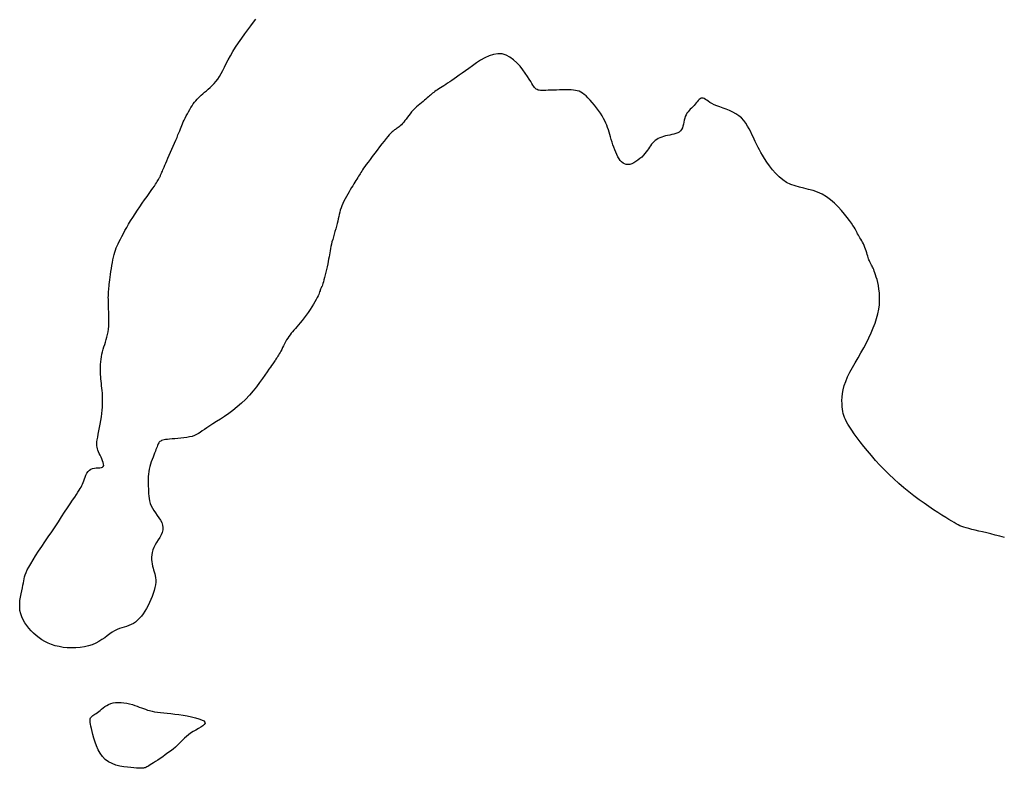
# Model space of a CAD drawing. Header units: millimetres. Extents: x 32690613 to 32693367, y 5343692 to 5344708.
# Tile 878 of 1009: x 32693254 to 32693280, y 5344288 to 5344307. Entities that reach past the tile are written whole.
import ezdxf

# ---------------------------------------------------------------- set-up
doc = ezdxf.new("R2010")
doc.units = ezdxf.units.MM
doc.header["$LTSCALE"] = 20
doc.layers.add('02-DGM_HL_492.00', color=82, linetype='Continuous')

msp = doc.modelspace()

# ---------------------------------------------------------------- linework, layer by layer
at = {"layer": '02-DGM_HL_492.00', "elevation": 492, "flags": 128}
msp.add_lwpolyline([(32693279.534, 5344293.435), (32693279.417, 5344293.466), (32693279.302, 5344293.496), (32693279.19, 5344293.524), (32693279.082, 5344293.55), (32693278.979, 5344293.575), (32693278.881, 5344293.598), (32693278.79, 5344293.619), (32693278.706, 5344293.64), (32693278.629, 5344293.66), (32693278.561, 5344293.678), (32693278.502, 5344293.697), (32693278.45, 5344293.715), (32693278.401, 5344293.735), (32693278.354, 5344293.758), (32693278.305, 5344293.784), (32693278.251, 5344293.815), (32693278.19, 5344293.851), (32693278.119, 5344293.895), (32693278.036, 5344293.945), (32693277.942, 5344294.004), (32693277.838, 5344294.069), (32693277.726, 5344294.142), (32693277.607, 5344294.221), (32693277.484, 5344294.306), (32693277.357, 5344294.397), (32693277.228, 5344294.494), (32693277.099, 5344294.595), (32693276.971, 5344294.702), (32693276.844, 5344294.812), (32693276.718, 5344294.925), (32693276.595, 5344295.042), (32693276.475, 5344295.16), (32693276.359, 5344295.28), (32693276.248, 5344295.4), (32693276.142, 5344295.521), (32693276.041, 5344295.641), (32693275.947, 5344295.757), (32693275.859, 5344295.87), (32693275.779, 5344295.977), (32693275.707, 5344296.077), (32693275.644, 5344296.169), (32693275.589, 5344296.25), (32693275.544, 5344296.321), (32693275.507, 5344296.383), (32693275.478, 5344296.439), (32693275.455, 5344296.49), (32693275.437, 5344296.54), (32693275.423, 5344296.59), (32693275.413, 5344296.643), (32693275.405, 5344296.702), (32693275.398, 5344296.768), (32693275.393, 5344296.841), (32693275.392, 5344296.922), (32693275.396, 5344297.009), (32693275.406, 5344297.102), (32693275.424, 5344297.201), (32693275.451, 5344297.305), (32693275.488, 5344297.414), (32693275.536, 5344297.527), (32693275.593, 5344297.644), (32693275.658, 5344297.764), (32693275.728, 5344297.887), (32693275.801, 5344298.012), (32693275.875, 5344298.139), (32693275.948, 5344298.266), (32693276.017, 5344298.394), (32693276.081, 5344298.521), (32693276.139, 5344298.648), (32693276.191, 5344298.774), (32693276.237, 5344298.897), (32693276.276, 5344299.019), (32693276.307, 5344299.138), (32693276.33, 5344299.254), (32693276.346, 5344299.366), (32693276.353, 5344299.473), (32693276.353, 5344299.576), (32693276.347, 5344299.674), (32693276.336, 5344299.767), (32693276.322, 5344299.853), (32693276.304, 5344299.933), (32693276.286, 5344300.006), (32693276.267, 5344300.071), (32693276.249, 5344300.129), (32693276.232, 5344300.18), (32693276.216, 5344300.225), (32693276.201, 5344300.263), (32693276.186, 5344300.297), (32693276.173, 5344300.326), (32693276.161, 5344300.351), (32693276.149, 5344300.373), (32693276.138, 5344300.392), (32693276.128, 5344300.41), (32693276.118, 5344300.427), (32693276.109, 5344300.444), (32693276.1, 5344300.463), (32693276.09, 5344300.484), (32693276.081, 5344300.508), (32693276.071, 5344300.536), (32693276.061, 5344300.57), (32693276.049, 5344300.607), (32693276.037, 5344300.648), (32693276.024, 5344300.692), (32693276.01, 5344300.737), (32693275.994, 5344300.783), (32693275.977, 5344300.829), (32693275.959, 5344300.874), (32693275.939, 5344300.917), (32693275.917, 5344300.958), (32693275.895, 5344300.998), (32693275.873, 5344301.036), (32693275.851, 5344301.072), (32693275.829, 5344301.106), (32693275.81, 5344301.139), (32693275.792, 5344301.17), (32693275.776, 5344301.201), (32693275.76, 5344301.231), (32693275.744, 5344301.263), (32693275.725, 5344301.299), (32693275.702, 5344301.34), (32693275.672, 5344301.388), (32693275.634, 5344301.445), (32693275.586, 5344301.513), (32693275.528, 5344301.591), (32693275.459, 5344301.678), (32693275.381, 5344301.77), (32693275.294, 5344301.864), (32693275.2, 5344301.956), (32693275.1, 5344302.042), (32693274.995, 5344302.12), (32693274.885, 5344302.186), (32693274.771, 5344302.237), (32693274.656, 5344302.276), (32693274.54, 5344302.307), (32693274.423, 5344302.334), (32693274.308, 5344302.362), (32693274.195, 5344302.393), (32693274.086, 5344302.433), (32693273.981, 5344302.484), (32693273.881, 5344302.55), (32693273.788, 5344302.628), (32693273.7, 5344302.716), (32693273.619, 5344302.809), (32693273.545, 5344302.905), (32693273.479, 5344303), (32693273.419, 5344303.091), (32693273.367, 5344303.175), (32693273.324, 5344303.248), (32693273.286, 5344303.313), (32693273.254, 5344303.371), (32693273.226, 5344303.425), (32693273.2, 5344303.477), (32693273.176, 5344303.529), (32693273.151, 5344303.583), (32693273.125, 5344303.642), (32693273.096, 5344303.706), (32693273.064, 5344303.776), (32693273.027, 5344303.848), (32693272.986, 5344303.921), (32693272.939, 5344303.993), (32693272.886, 5344304.062), (32693272.827, 5344304.127), (32693272.761, 5344304.185), (32693272.687, 5344304.236), (32693272.608, 5344304.279), (32693272.526, 5344304.317), (32693272.442, 5344304.35), (32693272.359, 5344304.38), (32693272.278, 5344304.408), (32693272.203, 5344304.435), (32693272.135, 5344304.463), (32693272.076, 5344304.493), (32693272.025, 5344304.523), (32693271.981, 5344304.552), (32693271.943, 5344304.579), (32693271.91, 5344304.602), (32693271.881, 5344304.62), (32693271.854, 5344304.631), (32693271.828, 5344304.635), (32693271.804, 5344304.629), (32693271.779, 5344304.616), (32693271.754, 5344304.596), (32693271.729, 5344304.571), (32693271.703, 5344304.541), (32693271.676, 5344304.509), (32693271.648, 5344304.476), (32693271.619, 5344304.443), (32693271.588, 5344304.411), (32693271.557, 5344304.38), (32693271.525, 5344304.349), (32693271.495, 5344304.317), (32693271.466, 5344304.284), (32693271.439, 5344304.249), (32693271.416, 5344304.21), (32693271.396, 5344304.168), (32693271.381, 5344304.121), (32693271.37, 5344304.072), (32693271.36, 5344304.021), (32693271.35, 5344303.97), (32693271.338, 5344303.92), (32693271.323, 5344303.874), (32693271.304, 5344303.832), (32693271.277, 5344303.796), (32693271.244, 5344303.767), (32693271.203, 5344303.745), (32693271.157, 5344303.727), (32693271.107, 5344303.713), (32693271.054, 5344303.702), (32693271, 5344303.691), (32693270.946, 5344303.681), (32693270.893, 5344303.67), (32693270.843, 5344303.656), (32693270.795, 5344303.64), (32693270.75, 5344303.621), (32693270.708, 5344303.6), (32693270.669, 5344303.576), (32693270.632, 5344303.55), (32693270.598, 5344303.522), (32693270.567, 5344303.49), (32693270.538, 5344303.457), (32693270.511, 5344303.421), (32693270.484, 5344303.383), (32693270.458, 5344303.344), (32693270.43, 5344303.303), (32693270.4, 5344303.261), (32693270.366, 5344303.218), (32693270.329, 5344303.175), (32693270.286, 5344303.132), (32693270.24, 5344303.09), (32693270.19, 5344303.051), (32693270.139, 5344303.015), (32693270.086, 5344302.984), (32693270.034, 5344302.96), (32693269.983, 5344302.944), (32693269.935, 5344302.937), (32693269.89, 5344302.941), (32693269.848, 5344302.954), (32693269.809, 5344302.976), (32693269.773, 5344303.006), (32693269.739, 5344303.044), (32693269.707, 5344303.088), (32693269.678, 5344303.138), (32693269.65, 5344303.193), (32693269.623, 5344303.252), (32693269.598, 5344303.315), (32693269.574, 5344303.38), (32693269.551, 5344303.446), (32693269.53, 5344303.514), (32693269.509, 5344303.58), (32693269.49, 5344303.646), (32693269.471, 5344303.709), (32693269.453, 5344303.769), (32693269.436, 5344303.828), (32693269.417, 5344303.884), (32693269.396, 5344303.941), (32693269.373, 5344303.998), (32693269.346, 5344304.056), (32693269.315, 5344304.116), (32693269.278, 5344304.179), (32693269.234, 5344304.246), (32693269.186, 5344304.315), (32693269.134, 5344304.385), (32693269.08, 5344304.454), (32693269.025, 5344304.521), (32693268.97, 5344304.583), (32693268.916, 5344304.64), (32693268.866, 5344304.689), (32693268.819, 5344304.729), (32693268.775, 5344304.762), (32693268.732, 5344304.788), (32693268.689, 5344304.807), (32693268.644, 5344304.821), (32693268.596, 5344304.831), (32693268.543, 5344304.837), (32693268.484, 5344304.841), (32693268.418, 5344304.843), (32693268.346, 5344304.843), (32693268.27, 5344304.843), (32693268.193, 5344304.841), (32693268.115, 5344304.839), (32693268.039, 5344304.837), (32693267.967, 5344304.834), (32693267.901, 5344304.832), (32693267.842, 5344304.83), (32693267.791, 5344304.828), (32693267.746, 5344304.828), (32693267.707, 5344304.829), (32693267.672, 5344304.833), (32693267.643, 5344304.839), (32693267.617, 5344304.849), (32693267.594, 5344304.861), (32693267.574, 5344304.878), (32693267.554, 5344304.9), (32693267.534, 5344304.928), (32693267.512, 5344304.962), (32693267.486, 5344305.005), (32693267.456, 5344305.055), (32693267.418, 5344305.116), (32693267.373, 5344305.186), (32693267.318, 5344305.268), (32693267.255, 5344305.355), (32693267.183, 5344305.445), (32693267.104, 5344305.532), (32693267.018, 5344305.612), (32693266.926, 5344305.679), (32693266.828, 5344305.73), (32693266.725, 5344305.759), (32693266.618, 5344305.763), (32693266.509, 5344305.745), (32693266.398, 5344305.709), (32693266.288, 5344305.658), (32693266.179, 5344305.597), (32693266.073, 5344305.53), (32693265.972, 5344305.46), (32693265.878, 5344305.392), (32693265.79, 5344305.329), (32693265.709, 5344305.27), (32693265.635, 5344305.217), (32693265.567, 5344305.168), (32693265.503, 5344305.123), (32693265.444, 5344305.082), (32693265.389, 5344305.044), (32693265.337, 5344305.01), (32693265.287, 5344304.978), (32693265.24, 5344304.948), (32693265.195, 5344304.92), (32693265.153, 5344304.895), (32693265.114, 5344304.87), (32693265.077, 5344304.847), (32693265.043, 5344304.824), (32693265.011, 5344304.802), (32693264.982, 5344304.78), (32693264.954, 5344304.758), (32693264.928, 5344304.736), (32693264.902, 5344304.712), (32693264.875, 5344304.689), (32693264.848, 5344304.664), (32693264.818, 5344304.638), (32693264.785, 5344304.61), (32693264.749, 5344304.581), (32693264.71, 5344304.55), (32693264.669, 5344304.517), (32693264.627, 5344304.482), (32693264.584, 5344304.446), (32693264.54, 5344304.407), (32693264.498, 5344304.367), (32693264.457, 5344304.325), (32693264.418, 5344304.281), (32693264.381, 5344304.235), (32693264.346, 5344304.19), (32693264.312, 5344304.144), (32693264.28, 5344304.1), (32693264.249, 5344304.059), (32693264.218, 5344304.02), (32693264.189, 5344303.984), (32693264.16, 5344303.953), (32693264.131, 5344303.926), (32693264.104, 5344303.903), (32693264.077, 5344303.883), (32693264.052, 5344303.865), (32693264.028, 5344303.849), (32693264.005, 5344303.834), (32693263.984, 5344303.821), (32693263.964, 5344303.807), (32693263.945, 5344303.793), (32693263.925, 5344303.776), (32693263.903, 5344303.755), (32693263.878, 5344303.728), (32693263.848, 5344303.695), (32693263.812, 5344303.653), (32693263.77, 5344303.601), (32693263.72, 5344303.538), (32693263.663, 5344303.467), (32693263.603, 5344303.389), (32693263.54, 5344303.308), (32693263.477, 5344303.226), (32693263.416, 5344303.146), (32693263.359, 5344303.07), (32693263.308, 5344303.001), (32693263.264, 5344302.941), (32693263.227, 5344302.89), (32693263.196, 5344302.845), (32693263.17, 5344302.806), (32693263.146, 5344302.771), (32693263.126, 5344302.738), (32693263.106, 5344302.707), (32693263.087, 5344302.675), (32693263.067, 5344302.643), (32693263.046, 5344302.608), (32693263.023, 5344302.571), (32693263, 5344302.532), (32693262.974, 5344302.491), (32693262.947, 5344302.447), (32693262.919, 5344302.401), (32693262.888, 5344302.351), (32693262.856, 5344302.298), (32693262.823, 5344302.243), (32693262.789, 5344302.185), (32693262.755, 5344302.127), (32693262.723, 5344302.067), (32693262.692, 5344302.008), (32693262.664, 5344301.949), (32693262.64, 5344301.891), (32693262.619, 5344301.834), (32693262.601, 5344301.779), (32693262.586, 5344301.724), (32693262.573, 5344301.669), (32693262.56, 5344301.614), (32693262.548, 5344301.556), (32693262.535, 5344301.497), (32693262.52, 5344301.436), (32693262.503, 5344301.371), (32693262.484, 5344301.304), (32693262.465, 5344301.236), (32693262.445, 5344301.167), (32693262.425, 5344301.099), (32693262.406, 5344301.033), (32693262.388, 5344300.968), (32693262.372, 5344300.907), (32693262.359, 5344300.85), (32693262.348, 5344300.796), (32693262.339, 5344300.744), (32693262.33, 5344300.693), (32693262.322, 5344300.641), (32693262.313, 5344300.588), (32693262.303, 5344300.531), (32693262.292, 5344300.471), (32693262.279, 5344300.405), (32693262.264, 5344300.336), (32693262.249, 5344300.266), (32693262.232, 5344300.195), (32693262.215, 5344300.127), (32693262.199, 5344300.062), (32693262.183, 5344300.003), (32693262.169, 5344299.951), (32693262.156, 5344299.908), (32693262.144, 5344299.873), (32693262.134, 5344299.844), (32693262.124, 5344299.819), (32693262.116, 5344299.798), (32693262.107, 5344299.779), (32693262.099, 5344299.76), (32693262.091, 5344299.74), (32693262.083, 5344299.717), (32693262.074, 5344299.692), (32693262.063, 5344299.662), (32693262.049, 5344299.629), (32693262.032, 5344299.591), (32693262.011, 5344299.547), (32693261.985, 5344299.498), (32693261.954, 5344299.443), (32693261.917, 5344299.381), (32693261.875, 5344299.314), (32693261.829, 5344299.244), (32693261.78, 5344299.172), (32693261.73, 5344299.101), (32693261.679, 5344299.031), (32693261.629, 5344298.965), (32693261.581, 5344298.905), (32693261.536, 5344298.85), (32693261.495, 5344298.802), (32693261.455, 5344298.758), (32693261.418, 5344298.717), (32693261.384, 5344298.679), (32693261.351, 5344298.64), (32693261.319, 5344298.601), (32693261.289, 5344298.56), (32693261.26, 5344298.515), (32693261.232, 5344298.468), (32693261.205, 5344298.42), (32693261.179, 5344298.371), (32693261.154, 5344298.322), (32693261.13, 5344298.274), (32693261.107, 5344298.229), (32693261.085, 5344298.186), (32693261.064, 5344298.148), (32693261.045, 5344298.113), (32693261.026, 5344298.081), (32693261.008, 5344298.052), (32693260.991, 5344298.025), (32693260.975, 5344298.001), (32693260.959, 5344297.978), (32693260.944, 5344297.956), (32693260.929, 5344297.934), (32693260.914, 5344297.912), (32693260.896, 5344297.887), (32693260.876, 5344297.857), (32693260.85, 5344297.82), (32693260.819, 5344297.775), (32693260.782, 5344297.721), (32693260.735, 5344297.654), (32693260.68, 5344297.574), (32693260.616, 5344297.483), (32693260.543, 5344297.383), (32693260.463, 5344297.278), (32693260.377, 5344297.17), (32693260.283, 5344297.061), (32693260.185, 5344296.955), (32693260.082, 5344296.854), (32693259.974, 5344296.76), (32693259.864, 5344296.673), (32693259.755, 5344296.592), (32693259.646, 5344296.519), (32693259.542, 5344296.451), (32693259.443, 5344296.389), (32693259.352, 5344296.332), (32693259.27, 5344296.28), (32693259.199, 5344296.232), (32693259.137, 5344296.189), (32693259.082, 5344296.149), (32693259.031, 5344296.114), (32693258.982, 5344296.083), (32693258.933, 5344296.056), (32693258.88, 5344296.032), (32693258.822, 5344296.012), (32693258.756, 5344295.996), (32693258.685, 5344295.983), (32693258.61, 5344295.972), (32693258.533, 5344295.963), (32693258.456, 5344295.956), (32693258.382, 5344295.95), (32693258.312, 5344295.945), (32693258.249, 5344295.94), (32693258.194, 5344295.934), (32693258.147, 5344295.928), (32693258.107, 5344295.92), (32693258.073, 5344295.912), (32693258.045, 5344295.902), (32693258.021, 5344295.891), (32693258.002, 5344295.878), (32693257.985, 5344295.863), (32693257.971, 5344295.845), (32693257.959, 5344295.825), (32693257.948, 5344295.803), (32693257.938, 5344295.776), (32693257.927, 5344295.747), (32693257.915, 5344295.713), (32693257.901, 5344295.676), (32693257.886, 5344295.634), (32693257.867, 5344295.587), (32693257.847, 5344295.536), (32693257.825, 5344295.482), (32693257.803, 5344295.424), (32693257.782, 5344295.364), (32693257.762, 5344295.303), (32693257.744, 5344295.24), (32693257.729, 5344295.177), (32693257.717, 5344295.114), (32693257.709, 5344295.051), (32693257.704, 5344294.989), (32693257.702, 5344294.926), (32693257.701, 5344294.863), (32693257.702, 5344294.801), (32693257.704, 5344294.738), (32693257.706, 5344294.676), (32693257.709, 5344294.614), (32693257.713, 5344294.551), (32693257.718, 5344294.489), (32693257.727, 5344294.427), (32693257.739, 5344294.365), (32693257.756, 5344294.303), (32693257.779, 5344294.241), (32693257.809, 5344294.18), (32693257.846, 5344294.119), (32693257.888, 5344294.058), (32693257.932, 5344293.997), (32693257.975, 5344293.936), (32693258.014, 5344293.875), (32693258.046, 5344293.814), (32693258.069, 5344293.752), (32693258.079, 5344293.69), (32693258.074, 5344293.627), (32693258.056, 5344293.564), (32693258.029, 5344293.5), (32693257.995, 5344293.436), (32693257.957, 5344293.372), (32693257.918, 5344293.308), (32693257.88, 5344293.244), (32693257.848, 5344293.18), (32693257.823, 5344293.117), (32693257.805, 5344293.054), (32693257.794, 5344292.992), (32693257.788, 5344292.931), (32693257.788, 5344292.872), (32693257.792, 5344292.815), (32693257.8, 5344292.759), (32693257.811, 5344292.706), (32693257.825, 5344292.656), (32693257.84, 5344292.607), (32693257.855, 5344292.559), (32693257.869, 5344292.511), (32693257.881, 5344292.461), (32693257.89, 5344292.408), (32693257.895, 5344292.353), (32693257.894, 5344292.293), (32693257.887, 5344292.227), (32693257.874, 5344292.158), (32693257.856, 5344292.084), (32693257.832, 5344292.009), (32693257.804, 5344291.932), (32693257.773, 5344291.854), (32693257.738, 5344291.777), (32693257.7, 5344291.701), (32693257.66, 5344291.628), (32693257.618, 5344291.558), (32693257.574, 5344291.492), (32693257.528, 5344291.43), (32693257.48, 5344291.374), (32693257.43, 5344291.323), (32693257.378, 5344291.279), (32693257.324, 5344291.242), (32693257.268, 5344291.212), (32693257.21, 5344291.188), (32693257.151, 5344291.168), (32693257.092, 5344291.149), (32693257.031, 5344291.131), (32693256.97, 5344291.111), (32693256.908, 5344291.086), (32693256.847, 5344291.056), (32693256.786, 5344291.019), (32693256.724, 5344290.976), (32693256.66, 5344290.929), (32693256.593, 5344290.88), (32693256.523, 5344290.83), (32693256.447, 5344290.783), (32693256.366, 5344290.739), (32693256.277, 5344290.7), (32693256.181, 5344290.669), (32693256.078, 5344290.646), (32693255.971, 5344290.629), (32693255.861, 5344290.62), (32693255.75, 5344290.617), (32693255.64, 5344290.622), (32693255.532, 5344290.633), (32693255.428, 5344290.651), (32693255.331, 5344290.675), (32693255.238, 5344290.705), (32693255.151, 5344290.741), (32693255.069, 5344290.783), (32693254.991, 5344290.829), (32693254.918, 5344290.879), (32693254.848, 5344290.934), (32693254.781, 5344290.992), (32693254.718, 5344291.054), (32693254.659, 5344291.119), (32693254.604, 5344291.187), (32693254.555, 5344291.258), (32693254.513, 5344291.332), (32693254.478, 5344291.409), (32693254.451, 5344291.488), (32693254.433, 5344291.571), (32693254.426, 5344291.656), (32693254.426, 5344291.742), (32693254.433, 5344291.829), (32693254.445, 5344291.914), (32693254.46, 5344291.997), (32693254.477, 5344292.076), (32693254.494, 5344292.149), (32693254.508, 5344292.216), (32693254.52, 5344292.275), (32693254.53, 5344292.329), (32693254.54, 5344292.381), (32693254.552, 5344292.431), (32693254.568, 5344292.484), (32693254.589, 5344292.542), (32693254.619, 5344292.606), (32693254.657, 5344292.68), (32693254.706, 5344292.766), (32693254.765, 5344292.862), (32693254.832, 5344292.968), (32693254.906, 5344293.081), (32693254.986, 5344293.2), (32693255.069, 5344293.324), (32693255.155, 5344293.451), (32693255.241, 5344293.579), (32693255.328, 5344293.707), (32693255.412, 5344293.834), (32693255.494, 5344293.957), (32693255.572, 5344294.075), (32693255.646, 5344294.186), (32693255.714, 5344294.289), (32693255.775, 5344294.382), (32693255.828, 5344294.464), (32693255.873, 5344294.532), (32693255.911, 5344294.59), (32693255.942, 5344294.639), (32693255.967, 5344294.681), (32693255.989, 5344294.719), (32693256.007, 5344294.756), (32693256.024, 5344294.793), (32693256.04, 5344294.833), (32693256.057, 5344294.878), (32693256.075, 5344294.926), (32693256.094, 5344294.975), (32693256.116, 5344295.024), (32693256.141, 5344295.07), (32693256.17, 5344295.112), (32693256.203, 5344295.147), (32693256.241, 5344295.175), (32693256.285, 5344295.192), (32693256.331, 5344295.203), (32693256.379, 5344295.207), (32693256.426, 5344295.21), (32693256.469, 5344295.212), (32693256.508, 5344295.216), (32693256.538, 5344295.226), (32693256.558, 5344295.243), (32693256.567, 5344295.269), (32693256.566, 5344295.303), (32693256.557, 5344295.344), (32693256.541, 5344295.389), (32693256.521, 5344295.436), (32693256.499, 5344295.485), (32693256.475, 5344295.533), (32693256.454, 5344295.578), (32693256.435, 5344295.619), (32693256.419, 5344295.657), (32693256.408, 5344295.694), (32693256.399, 5344295.732), (32693256.394, 5344295.772), (32693256.393, 5344295.817), (32693256.396, 5344295.868), (32693256.403, 5344295.926), (32693256.414, 5344295.993), (32693256.427, 5344296.069), (32693256.443, 5344296.15), (32693256.46, 5344296.236), (32693256.477, 5344296.325), (32693256.494, 5344296.415), (32693256.509, 5344296.505), (32693256.521, 5344296.593), (32693256.53, 5344296.677), (32693256.537, 5344296.758), (32693256.54, 5344296.836), (32693256.541, 5344296.91), (32693256.54, 5344296.982), (32693256.537, 5344297.05), (32693256.533, 5344297.116), (32693256.527, 5344297.179), (32693256.521, 5344297.241), (32693256.515, 5344297.3), (32693256.508, 5344297.359), (32693256.502, 5344297.416), (32693256.496, 5344297.474), (32693256.491, 5344297.532), (32693256.487, 5344297.591), (32693256.485, 5344297.652), (32693256.484, 5344297.714), (32693256.486, 5344297.778), (32693256.489, 5344297.843), (32693256.495, 5344297.909), (32693256.502, 5344297.975), (32693256.512, 5344298.041), (32693256.524, 5344298.106), (32693256.539, 5344298.17), (32693256.556, 5344298.233), (32693256.574, 5344298.294), (32693256.594, 5344298.355), (32693256.614, 5344298.416), (32693256.633, 5344298.478), (32693256.651, 5344298.542), (32693256.666, 5344298.608), (32693256.679, 5344298.676), (32693256.689, 5344298.747), (32693256.695, 5344298.821), (32693256.699, 5344298.896), (32693256.7, 5344298.971), (32693256.7, 5344299.045), (32693256.698, 5344299.117), (32693256.696, 5344299.186), (32693256.694, 5344299.251), (32693256.691, 5344299.311), (32693256.689, 5344299.366), (32693256.688, 5344299.418), (32693256.686, 5344299.465), (32693256.686, 5344299.51), (32693256.685, 5344299.552), (32693256.686, 5344299.593), (32693256.687, 5344299.632), (32693256.689, 5344299.671), (32693256.691, 5344299.709), (32693256.695, 5344299.749), (32693256.699, 5344299.791), (32693256.704, 5344299.836), (32693256.71, 5344299.885), (32693256.716, 5344299.939), (32693256.724, 5344299.999), (32693256.732, 5344300.065), (32693256.742, 5344300.136), (32693256.752, 5344300.211), (32693256.763, 5344300.287), (32693256.775, 5344300.364), (32693256.788, 5344300.44), (32693256.802, 5344300.513), (32693256.816, 5344300.582), (32693256.832, 5344300.646), (32693256.849, 5344300.705), (32693256.868, 5344300.76), (32693256.889, 5344300.814), (32693256.911, 5344300.868), (32693256.937, 5344300.923), (32693256.965, 5344300.981), (32693256.996, 5344301.042), (32693257.031, 5344301.108), (32693257.069, 5344301.18), (32693257.11, 5344301.255), (32693257.155, 5344301.335), (32693257.203, 5344301.418), (32693257.254, 5344301.504), (32693257.309, 5344301.592), (32693257.366, 5344301.682), (32693257.426, 5344301.773), (32693257.488, 5344301.865), (32693257.551, 5344301.955), (32693257.612, 5344302.042), (32693257.672, 5344302.126), (32693257.727, 5344302.204), (32693257.778, 5344302.275), (32693257.823, 5344302.338), (32693257.86, 5344302.392), (32693257.89, 5344302.437), (32693257.915, 5344302.475), (32693257.935, 5344302.507), (32693257.951, 5344302.533), (32693257.963, 5344302.555), (32693257.973, 5344302.574), (32693257.982, 5344302.591), (32693257.99, 5344302.606), (32693257.998, 5344302.621), (32693258.005, 5344302.636), (32693258.013, 5344302.65), (32693258.02, 5344302.666), (32693258.028, 5344302.683), (32693258.036, 5344302.701), (32693258.045, 5344302.722), (32693258.054, 5344302.745), (32693258.065, 5344302.771), (32693258.077, 5344302.801), (32693258.091, 5344302.836), (32693258.108, 5344302.876), (32693258.127, 5344302.922), (32693258.149, 5344302.974), (32693258.175, 5344303.034), (32693258.205, 5344303.101), (32693258.237, 5344303.175), (32693258.271, 5344303.252), (32693258.306, 5344303.331), (32693258.341, 5344303.411), (32693258.376, 5344303.489), (32693258.408, 5344303.563), (32693258.437, 5344303.632), (32693258.462, 5344303.693), (32693258.485, 5344303.748), (32693258.505, 5344303.799), (32693258.523, 5344303.846), (32693258.541, 5344303.89), (32693258.559, 5344303.934), (32693258.577, 5344303.978), (32693258.598, 5344304.025), (32693258.621, 5344304.074), (32693258.646, 5344304.126), (32693258.672, 5344304.179), (32693258.701, 5344304.233), (32693258.73, 5344304.287), (32693258.761, 5344304.34), (32693258.791, 5344304.391), (32693258.822, 5344304.439), (32693258.853, 5344304.484), (32693258.884, 5344304.526), (32693258.916, 5344304.566), (32693258.948, 5344304.603), (32693258.983, 5344304.64), (32693259.019, 5344304.675), (32693259.057, 5344304.711), (32693259.098, 5344304.746), (32693259.141, 5344304.783), (32693259.188, 5344304.821), (32693259.235, 5344304.861), (32693259.284, 5344304.905), (32693259.333, 5344304.952), (32693259.382, 5344305.003), (32693259.429, 5344305.058), (32693259.475, 5344305.12), (32693259.518, 5344305.187), (32693259.56, 5344305.26), (32693259.603, 5344305.34), (32693259.646, 5344305.424), (32693259.693, 5344305.515), (32693259.743, 5344305.611), (32693259.799, 5344305.712), (32693259.862, 5344305.819), (32693259.932, 5344305.93), (32693260.008, 5344306.043), (32693260.087, 5344306.157), (32693260.167, 5344306.269), (32693260.245, 5344306.375), (32693260.319, 5344306.475), (32693260.387, 5344306.566), (32693260.445, 5344306.644)], dxfattribs=at)
msp.add_lwpolyline([(32693256.272, 5344288.49), (32693256.255, 5344288.562), (32693256.24, 5344288.623), (32693256.23, 5344288.676), (32693256.222, 5344288.719), (32693256.219, 5344288.756), (32693256.219, 5344288.787), (32693256.224, 5344288.814), (32693256.233, 5344288.836), (32693256.247, 5344288.856), (32693256.266, 5344288.875), (32693256.288, 5344288.893), (32693256.313, 5344288.911), (32693256.342, 5344288.929), (32693256.373, 5344288.949), (32693256.406, 5344288.972), (32693256.441, 5344288.997), (32693256.477, 5344289.026), (32693256.515, 5344289.058), (32693256.555, 5344289.091), (32693256.598, 5344289.123), (32693256.644, 5344289.154), (32693256.694, 5344289.181), (32693256.748, 5344289.204), (32693256.808, 5344289.22), (32693256.872, 5344289.229), (32693256.941, 5344289.232), (32693257.012, 5344289.228), (32693257.085, 5344289.22), (32693257.158, 5344289.207), (32693257.229, 5344289.192), (32693257.298, 5344289.174), (32693257.362, 5344289.154), (32693257.421, 5344289.134), (32693257.476, 5344289.113), (32693257.528, 5344289.093), (32693257.579, 5344289.073), (32693257.631, 5344289.054), (32693257.683, 5344289.036), (32693257.739, 5344289.02), (32693257.8, 5344289.005), (32693257.866, 5344288.993), (32693257.937, 5344288.983), (32693258.015, 5344288.974), (32693258.098, 5344288.965), (32693258.186, 5344288.955), (32693258.28, 5344288.945), (32693258.379, 5344288.934), (32693258.483, 5344288.92), (32693258.591, 5344288.903), (32693258.7, 5344288.884), (32693258.806, 5344288.863), (32693258.905, 5344288.839), (32693258.993, 5344288.814), (32693259.065, 5344288.787), (32693259.118, 5344288.758), (32693259.148, 5344288.728), (32693259.152, 5344288.697), (32693259.133, 5344288.664), (32693259.095, 5344288.631), (32693259.044, 5344288.596), (32693258.982, 5344288.561), (32693258.916, 5344288.524), (32693258.848, 5344288.486), (32693258.784, 5344288.447), (32693258.726, 5344288.406), (32693258.675, 5344288.364), (32693258.628, 5344288.321), (32693258.584, 5344288.277), (32693258.54, 5344288.232), (32693258.495, 5344288.186), (32693258.447, 5344288.138), (32693258.395, 5344288.089), (32693258.336, 5344288.04), (32693258.273, 5344287.99), (32693258.207, 5344287.941), (32693258.139, 5344287.892), (32693258.072, 5344287.846), (32693258.006, 5344287.802), (32693257.944, 5344287.761), (32693257.888, 5344287.724), (32693257.838, 5344287.691), (32693257.794, 5344287.662), (32693257.756, 5344287.638), (32693257.722, 5344287.617), (32693257.693, 5344287.6), (32693257.667, 5344287.586), (32693257.644, 5344287.574), (32693257.623, 5344287.565), (32693257.603, 5344287.559), (32693257.582, 5344287.554), (32693257.558, 5344287.551), (32693257.53, 5344287.551), (32693257.496, 5344287.551), (32693257.454, 5344287.553), (32693257.402, 5344287.557), (32693257.338, 5344287.561), (32693257.261, 5344287.567), (32693257.174, 5344287.576), (32693257.079, 5344287.588), (32693256.98, 5344287.607), (32693256.881, 5344287.634), (32693256.783, 5344287.67), (32693256.691, 5344287.716), (32693256.608, 5344287.776), (32693256.536, 5344287.849), (32693256.475, 5344287.933), (32693256.424, 5344288.025), (32693256.381, 5344288.122), (32693256.346, 5344288.22), (32693256.316, 5344288.316), (32693256.292, 5344288.408)], close=True, dxfattribs=at)

doc.saveas('drawing.dxf')
